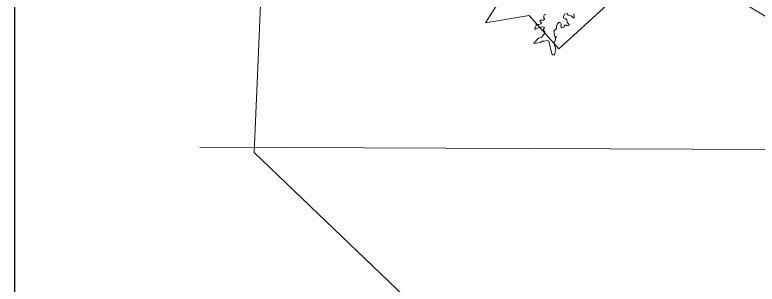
# Model space of a CAD drawing. Extents: x 553962 to 842807, y 8883888 to 9032388.
# Drawn here: x 797646 to 801153, y 9015600 to 9016872 of the extents above; entities that cross this region are included whole.
import ezdxf

# ---------------------------------------------------------------- set-up
doc = ezdxf.new("R2010")
doc.units = 0
doc.header["$LTSCALE"] = 200
for name, color, linetype, lineweight in [('1', 7, 'Continuous', 13), ('25', 7, 'Continuous', 13), ('40', 7, 'Continuous', 25), ('8', 7, 'Continuous', 13)]:
    doc.layers.add(name, color=color, linetype=linetype, lineweight=lineweight)

msp = doc.modelspace()

# ---------------------------------------------------------------- linework, layer by layer
at = {"layer": '1'}
msp.add_line((798520.2, 9016246.4), (835288.8, 9016114), dxfattribs=at)
at = {"layer": '25'}
for points in [[(800097.4, 9016737.5), (800097.3, 9016738.1), (800119.6, 9016761.3), (800135.3, 9016766.9), (800150.6, 9016786.2), (800150.6, 9016789.2), (800143.4, 9016798.7), (800143.4, 9016804.4), (800147.8, 9016809.3), (800144.6, 9016814.2), (800135.3, 9016814.4), (800123.9, 9016811.9), (800103.2, 9016802.3), (800104.7, 9016811.9), (800106.6, 9016813.2), (800108.7, 9016819.1), (800108.8, 9016825.5), (800110.2, 9016827.2), (800119.7, 9016825.5), (800130.8, 9016829.3), (800133.6, 9016834), (800127.7, 9016840.1), (800127.7, 9016846.3), (800143.8, 9016846.5), (800148.4, 9016849.3), (800148, 9016853.1), (800144.7, 9016856.7), (800144.9, 9016865.9), (800147.2, 9016871.1), (800154.8, 9016874.3)], [(800097.4, 9016737.5), (800097.3, 9016738.1), (800119.6, 9016761.3), (800135.3, 9016766.9), (800150.6, 9016786.2), (800150.6, 9016789.2), (800143.4, 9016798.7), (800143.4, 9016804.4), (800147.8, 9016809.3), (800144.6, 9016814.2), (800135.3, 9016814.4), (800123.9, 9016811.9), (800103.2, 9016802.3), (800104.7, 9016811.9), (800106.6, 9016813.2), (800108.7, 9016819.1), (800108.8, 9016825.5), (800110.2, 9016827.2), (800119.7, 9016825.5), (800130.8, 9016829.3), (800133.6, 9016834), (800127.7, 9016840.1), (800127.7, 9016846.3), (800143.8, 9016846.5), (800148.4, 9016849.3), (800148, 9016853.1), (800144.7, 9016856.7), (800144.9, 9016865.9), (800147.2, 9016871.1), (800154.8, 9016874.3)], [(800245.7, 9016877.3), (800237.9, 9016864.1), (800238.5, 9016857.2), (800250, 9016853.5), (800253.6, 9016848.2), (800256.2, 9016836.1), (800265.3, 9016825.9), (800263.8, 9016821.1), (800255.8, 9016820.2), (800251.9, 9016823.6), (800244.5, 9016822.9), (800241.9, 9016819.1), (800242.1, 9016813.8), (800229.8, 9016810.8), (800225.4, 9016817.4), (800226.6, 9016827.6), (800224.5, 9016834.2), (800220.8, 9016836.1), (800215.6, 9016834.8), (800210.1, 9016828.8), (800204.4, 9016817.9), (800205.8, 9016807.6), (800192.7, 9016794.9), (800194.8, 9016784.7), (800195.9, 9016770.5), (800201.6, 9016769.8), (800205, 9016766.8), (800199.5, 9016760.3), (800200.7, 9016755.8), (800199, 9016749), (800193.9, 9016742.6), (800194.3, 9016734.1), (800201.6, 9016708.7), (800195.3, 9016682.1)], [(800245.7, 9016877.3), (800237.9, 9016864.1), (800238.5, 9016857.2), (800250, 9016853.5), (800253.6, 9016848.2), (800256.2, 9016836.1), (800265.3, 9016825.9), (800263.8, 9016821.1), (800255.8, 9016820.2), (800251.9, 9016823.6), (800244.5, 9016822.9), (800241.9, 9016819.1), (800242.1, 9016813.8), (800229.8, 9016810.8), (800225.4, 9016817.4), (800226.6, 9016827.6), (800224.5, 9016834.2), (800220.8, 9016836.1), (800215.6, 9016834.8), (800210.1, 9016828.8), (800204.4, 9016817.9), (800205.8, 9016807.6), (800192.7, 9016794.9), (800194.8, 9016784.7), (800195.9, 9016770.5), (800201.6, 9016769.8), (800205, 9016766.8), (800199.5, 9016760.3), (800200.7, 9016755.8), (800199, 9016749), (800193.9, 9016742.6), (800194.3, 9016734.1), (800201.6, 9016708.7), (800195.3, 9016682.1)], [(800286.5, 9016876.9), (800287.8, 9016859), (800286.3, 9016857.3), (800283.4, 9016857.3), (800274.3, 9016866.9), (800259.8, 9016869.7), (800253.9, 9016879.3)], [(800286.5, 9016876.9), (800287.8, 9016859), (800286.3, 9016857.3), (800283.4, 9016857.3), (800274.3, 9016866.9), (800259.8, 9016869.7), (800253.9, 9016879.3)], [(800195.3, 9016682.1), (800195.2, 9016681.5), (800188.2, 9016683.6), (800182.6, 9016687.7), (800169, 9016747.8), (800160.6, 9016750.3), (800147.2, 9016747.1), (800137, 9016747.5), (800128.9, 9016740.9), (800097.6, 9016736.6), (800097.4, 9016737.5)], [(800195.3, 9016682.1), (800195.2, 9016681.5), (800188.2, 9016683.6), (800182.6, 9016687.7), (800169, 9016747.8), (800160.6, 9016750.3), (800147.2, 9016747.1), (800137, 9016747.5), (800128.9, 9016740.9), (800097.6, 9016736.6), (800097.4, 9016737.5)]]:
    msp.add_lwpolyline(points, dxfattribs=at)
at = {"layer": '40'}
msp.add_lwpolyline([(797646.4, 9026438.8), (836381.4, 9026438.8), (836381.4, 9003181.6), (797646.4, 9003181.6)], close=True, dxfattribs=at)
at = {"layer": '8'}
for points in [[(803316.1, 9023852), (802567.5, 9021885.9), (800134.5, 9019966.6), (798871.2, 9018421.8), (798777.6, 9016221.7), (799900.5, 9015145), (801342.8, 9014888.7), (801898.1, 9014931.4), (803316.1, 9013974.7), (805421.5, 9012944.8), (806357.3, 9012663.9)], [(806161, 9014683.5), (805286.1, 9014561), (804109.2, 9015538.2), (803233.2, 9015653.1), (801852.1, 9016894.9), (801230.9, 9016842.4), (800706, 9017157.5), (800216.1, 9016711.1), (800076.1, 9016868.7), (799869.9, 9016834.7), (800123.9, 9017234.1), (800256.2, 9018248.5), (801064.5, 9018666.7), (801600.4, 9019718.2), (803075.9, 9020198.7), (804723.6, 9022148.4), (804807.1, 9023011.8)]]:
    msp.add_lwpolyline(points, dxfattribs=at)

doc.saveas('drawing.dxf')
